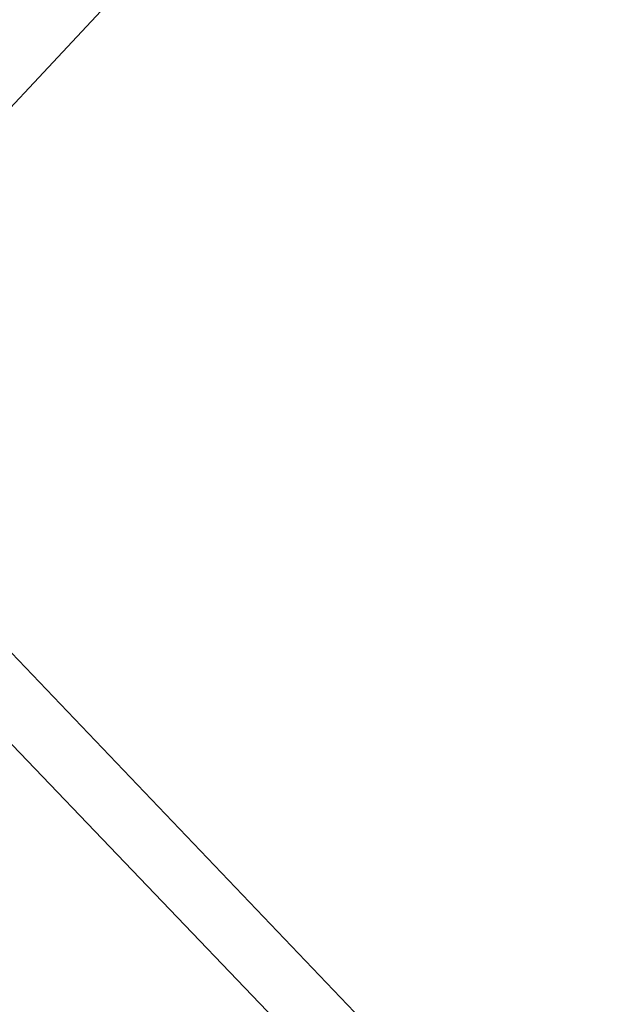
# Model space of a CAD drawing. Extents: x 0 to 362422, y 0 to 4201735.
# Tile 332 of 656: x 360157.65 to 360160.17, y 4200554.21 to 4200558.33. Entities that reach past the tile are written whole.
import ezdxf

# ---------------------------------------------------------------- set-up
doc = ezdxf.new("R2010")
doc.units = 0
doc.header["$LTSCALE"] = 0.5
doc.header["$MEASUREMENT"] = 0
doc.linetypes.add('CONTI', pattern=[0])
doc.layers.add('(032) Горизонтали утолщенные', color=32, linetype='Continuous', lineweight=30)
doc.layers.add('.', color=7, linetype='Continuous', lineweight=15)
doc.layers.add('SIT_L0', color=250, linetype='CONTI')

# ---------------------------------------------------------------- blocks, each defined once
blk = doc.blocks.new('gergrgrre')
at = {"layer": '(032) Горизонтали утолщенные', "color": 32}
blk.add_polyline3d([(360153.7668, 4200554.2952, 540), (360153.93, 4200554.44, 540), (360154.7, 4200555.13, 540), (360155.52, 4200555.89, 540), (360156.37, 4200556.69, 540), (360157.23, 4200557.55, 540), (360158.09, 4200558.47, 540), (360158.94, 4200559.47, 540), (360159.75, 4200560.56, 540), (360160.5, 4200561.77, 540), (360161.19, 4200563.12, 540), (360161.79, 4200564.64, 540), (360162.3, 4200566.35, 540), (360162.6022, 4200567.8299, 540)], dxfattribs=at)
at = {"linetype": 'Continuous', "elevation": 1.643}
blk.add_lwpolyline([(359968.1053, 4200751.1484), (360144.8753, 4200568.5984), (360208.9053, 4200501.7684), (360248.1353, 4200449.0884), (360280.3653, 4200400.8684), (360329.3453, 4200345.0084), (360410.6253, 4200285.1884), (360473.1253, 4200218.9984), (360491.2562, 4200199.5414)], dxfattribs=at)
blk = doc.blocks.new('ееееее')
at = {"layer": 'SIT_L0', "color": 250}
blk.add_line((-352.04, 714.7), (-288.38, 647.62), dxfattribs=at)

msp = doc.modelspace()

# ---------------------------------------------------------------- hatches: boundary and pattern name
at = {"layer": '.', "ltscale": 0.149071}
h = msp.add_hatch(color=256, dxfattribs=at)
h.dxf.hatch_style = 1
h.set_gradient(color1=(255, 255, 255), tint=1)
h.paths.add_polyline_path([(359890.2408, 4200063.4759), (362234.445, 4200063.4759), (362234.349, 4201313.8917), (359890.2408, 4201328.8911)], flags=17)
h.paths.add_polyline_path([(359890.2408, 4200063.4759), (362234.445, 4200063.4759), (362234.445, 4201313.8911), (359890.2408, 4201328.8911)], flags=17)

# ---------------------------------------------------------------- block references
at = {"linetype": 'Continuous'}
msp.add_blockref('gergrgrre', (0, 0), dxfattribs=at)
at = {"color": 0, "rotation": 0.1683458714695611}
msp.add_blockref('ееееее', (360499.4563, 4199854.9026), dxfattribs=at)

doc.saveas('drawing.dxf')
